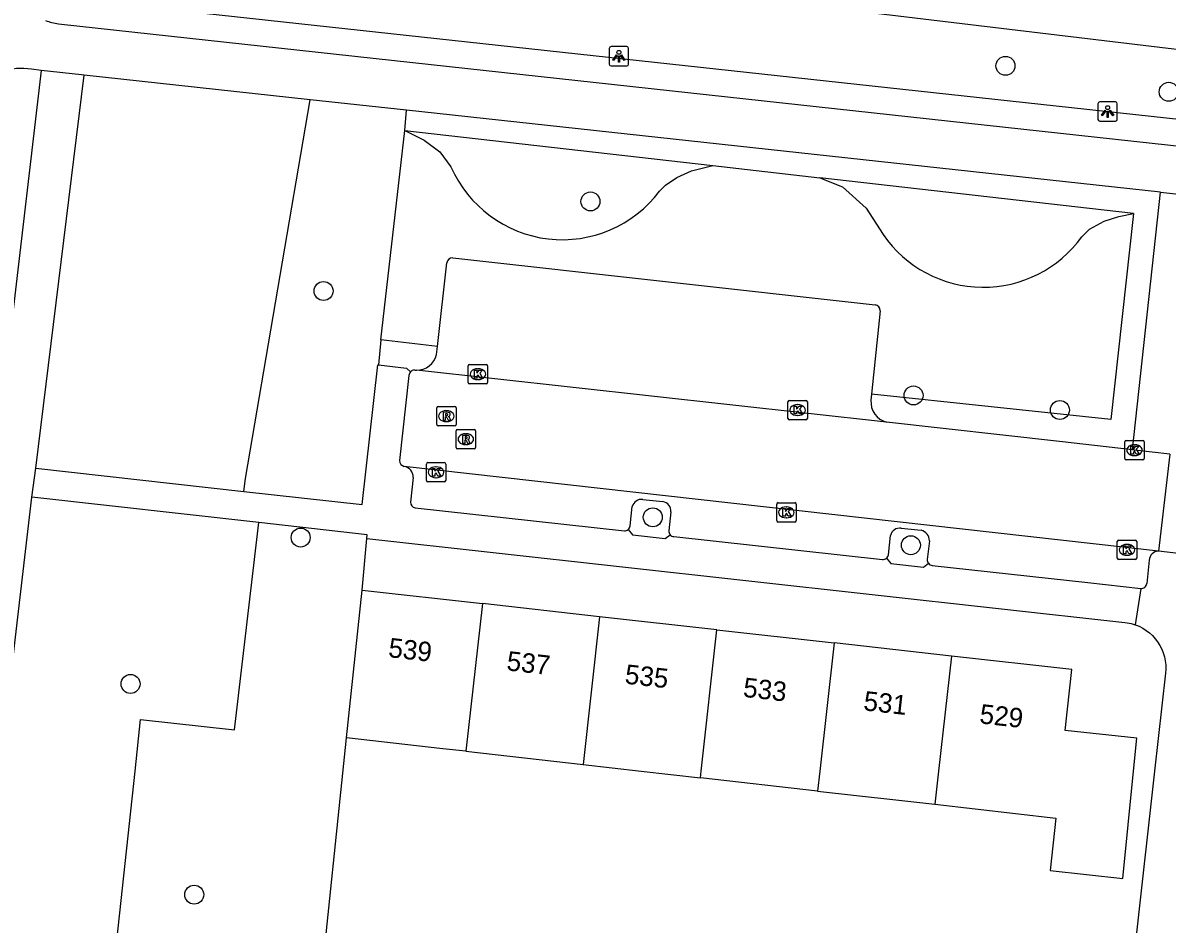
# Model space of a CAD drawing. Extents: x 161928 to 163055, y 386475 to 387428.
# Drawn here: x 162059.7 to 162118.7, y 387242.1 to 387288.6 of the extents above; entities that cross this region are included whole.
import ezdxf

# ---------------------------------------------------------------- set-up
doc = ezdxf.new("R2010")
doc.units = 0
for name, color, linetype in [('IMGEO_Boom', 7, 'Continuous'), ('IMGEO_Fietspad_gesloten', 7, 'Continuous'), ('IMGEO_Groenvoorziening', 7, 'Continuous'), ('IMGEO_Hek', 7, 'Continuous'), ('IMGEO_Kolk', 7, 'Continuous'), ('IMGEO_Lichtpunt', 7, 'Continuous'), ('IMGEO_Pand', 7, 'Continuous'), ('IMGEO_Pand_nummerreeks', 7, 'Continuous'), ('IMGEO_Parkeervlak_open', 7, 'Continuous'), ('IMGEO_Rijbaan_lokaal_open', 7, 'Continuous'), ('IMGEO_Rioolput', 7, 'Continuous'), ('IMGEO_Voetpad_open', 7, 'Continuous')]:
    doc.layers.add(name, color=color, linetype=linetype)

msp = doc.modelspace()

# ---------------------------------------------------------------- linework, layer by layer
at = {"layer": 'IMGEO_Boom'}
for centre in [(162110.391, 387286.342), (162118.806, 387285.003), (162089.001, 387279.354), (162075.245, 387274.741), (162105.653, 387269.358), (162113.195, 387268.607), (162092.214, 387263.079), (162074.065, 387262.035), (162105.516, 387261.641), (162065.297, 387254.492), (162068.578, 387243.635)]:
    msp.add_circle(centre, 0.489, dxfattribs=at)
at = {"layer": 'IMGEO_Fietspad_gesloten'}
for points in [[(162061.577, 387288.512), (162121.739, 387281.938)], [(162060.683, 387286.109), (162060.195, 387286.165)], [(162062.907, 387285.856), (162062.776, 387285.87), (162060.683, 387286.109)], [(162074.563, 387284.59), (162062.907, 387285.856)], [(162079.52, 387284.052), (162074.563, 387284.59)], [(162118.38, 387279.832), (162079.52, 387284.052)], [(162118.38, 387279.832), (162121.342, 387279.51)]]:
    msp.add_lwpolyline(points, dxfattribs=at)
for centre, radius, start, end in [((162061.971, 387291.566), 3.079, 250.02024, 262.64604), ((162059.675, 387283.171), 3.039, 80.1372, 138.71936)]:
    msp.add_arc(centre, radius, start, end, dxfattribs=at)
at = {"layer": 'IMGEO_Groenvoorziening'}
for points in [[(162071.136, 387264.415), (162071.227, 387265.077), (162074.563, 387284.59)], [(162079.426, 387283.01), (162079.52, 387284.052)], [(162078.203, 387272.226), (162079.426, 387283.01)], [(162079.426, 387283.01), (162095.312, 387281.201)], [(162079.426, 387283.01), (162080.426, 387282.507), (162081.234, 387281.915), (162081.812, 387281.143)], [(162092.563, 387279.886), (162092.877, 387280.185), (162093.458, 387280.591), (162094.209, 387280.924), (162095.312, 387281.201)], [(162095.312, 387281.201), (162100.824, 387280.573)], [(162116.989, 387278.732), (162100.824, 387280.573)], [(162100.824, 387280.573), (162101.989, 387280.107), (162103.214, 387279.008), (162104.091, 387277.645)], [(162116.937, 387266.55), (162118.38, 387279.832)], [(162116.989, 387278.732), (162115.817, 387268.112), (162103.492, 387269.423)], [(162114.327, 387277.537), (162114.724, 387277.929), (162115.486, 387278.346), (162116.234, 387278.578), (162116.989, 387278.732)], [(162078.203, 387272.226), (162078.08, 387270.935)], [(162081.112, 387271.875), (162078.203, 387272.226)], [(162063.358, 387229.848), (162065.528, 387250), (162065.813, 387252.654), (162070.663, 387252.13), (162071.904, 387262.804)], [(162077.24, 387259.327), (162077.474, 387261.987)], [(162074.828, 387236.34), (162074.998, 387237.976), (162076.426, 387251.718)]]:
    msp.add_lwpolyline(points, dxfattribs=at)
for centre, radius, start, end in [((162087.554, 387283.646), 6.263, 203.55413, 323.10846), ((162109.247, 387281.19), 6.257, 214.51232, 324.27867)]:
    msp.add_arc(centre, radius, start, end, dxfattribs=at)
at = {"layer": 'IMGEO_Hek'}
msp.add_lwpolyline([(162074.828, 387236.34), (162074.998, 387237.976), (162076.426, 387251.718)], dxfattribs=at)
at = {"layer": 'IMGEO_Kolk'}
for p, q in [((162082.699, 387270.029), (162082.699, 387270.881)), ((162082.774, 387270.955), (162083.626, 387270.955)), ((162083.187, 387270.735), (162083.212, 387270.735)), ((162083.7, 387270.881), (162083.7, 387270.029)), ((162083.21, 387270.175), (162083.185, 387270.175)), ((162083.626, 387269.955), (162082.774, 387269.955)), ((162099.179, 387268.178), (162099.179, 387269.03)), ((162099.254, 387269.104), (162100.106, 387269.104)), ((162099.667, 387268.884), (162099.692, 387268.884)), ((162100.18, 387269.03), (162100.18, 387268.178)), ((162099.69, 387268.324), (162099.665, 387268.324)), ((162100.106, 387268.104), (162099.254, 387268.104)), ((162116.539, 387266.112), (162116.539, 387266.964)), ((162116.614, 387267.038), (162117.466, 387267.038)), ((162117.027, 387266.818), (162117.052, 387266.818)), ((162117.54, 387266.964), (162117.54, 387266.112)), ((162117.466, 387266.038), (162116.614, 387266.038)), ((162117.05, 387266.258), (162117.025, 387266.258)), ((162080.542, 387264.973), (162080.542, 387265.825)), ((162080.617, 387265.899), (162081.469, 387265.899)), ((162081.03, 387265.679), (162081.055, 387265.679)), ((162081.543, 387265.825), (162081.543, 387264.973)), ((162081.469, 387264.899), (162080.617, 387264.899)), ((162081.053, 387265.119), (162081.028, 387265.119)), ((162098.601, 387262.907), (162098.601, 387263.759)), ((162098.676, 387263.833), (162099.528, 387263.833)), ((162099.089, 387263.613), (162099.114, 387263.613)), ((162099.602, 387263.759), (162099.602, 387262.907)), ((162099.112, 387263.053), (162099.087, 387263.053)), ((162099.528, 387262.833), (162098.676, 387262.833)), ((162116.155, 387260.977), (162116.155, 387261.829)), ((162116.23, 387261.903), (162117.082, 387261.903)), ((162117.156, 387261.829), (162117.156, 387260.977)), ((162116.643, 387261.683), (162116.668, 387261.683)), ((162117.082, 387260.903), (162116.23, 387260.903)), ((162116.666, 387261.123), (162116.641, 387261.123))]:
    msp.add_line(p, q, dxfattribs=at)
for points in [[(162082.699, 387270.029), (162082.699, 387270.881)], [(162082.774, 387270.955), (162083.626, 387270.955)], [(162083.02, 387270.655), (162083.143, 387270.655), (162083.143, 387270.504), (162083.273, 387270.655), (162083.437, 387270.655), (162083.291, 387270.504), (162083.444, 387270.255), (162083.292, 387270.255), (162083.207, 387270.419), (162083.143, 387270.352), (162083.143, 387270.255), (162083.02, 387270.255), (162083.02, 387270.655)], [(162083.7, 387270.881), (162083.7, 387270.029)], [(162083.626, 387269.955), (162082.774, 387269.955)], [(162099.179, 387268.178), (162099.179, 387269.03)], [(162099.254, 387269.104), (162100.106, 387269.104)], [(162100.18, 387269.03), (162100.18, 387268.178)], [(162099.5, 387268.804), (162099.623, 387268.804), (162099.623, 387268.653), (162099.753, 387268.804), (162099.917, 387268.804), (162099.771, 387268.653), (162099.924, 387268.404), (162099.772, 387268.404), (162099.687, 387268.568), (162099.623, 387268.501), (162099.623, 387268.404), (162099.5, 387268.404), (162099.5, 387268.804)], [(162100.106, 387268.104), (162099.254, 387268.104)], [(162116.539, 387266.112), (162116.539, 387266.964)], [(162116.614, 387267.038), (162117.466, 387267.038)], [(162116.86, 387266.738), (162116.983, 387266.738), (162116.983, 387266.587), (162117.113, 387266.738), (162117.277, 387266.738), (162117.131, 387266.587), (162117.284, 387266.338), (162117.132, 387266.338), (162117.047, 387266.502), (162116.983, 387266.435), (162116.983, 387266.338), (162116.86, 387266.338), (162116.86, 387266.738)], [(162117.54, 387266.964), (162117.54, 387266.112)], [(162117.466, 387266.038), (162116.614, 387266.038)], [(162080.542, 387264.973), (162080.542, 387265.825)], [(162080.617, 387265.899), (162081.469, 387265.899)], [(162080.863, 387265.599), (162080.986, 387265.599), (162080.986, 387265.448), (162081.116, 387265.599), (162081.28, 387265.599), (162081.134, 387265.448), (162081.287, 387265.199), (162081.135, 387265.199), (162081.05, 387265.363), (162080.986, 387265.296), (162080.986, 387265.199), (162080.863, 387265.199), (162080.863, 387265.599)], [(162081.543, 387265.825), (162081.543, 387264.973)], [(162081.469, 387264.899), (162080.617, 387264.899)], [(162098.601, 387262.907), (162098.601, 387263.759)], [(162098.676, 387263.833), (162099.528, 387263.833)], [(162099.602, 387263.759), (162099.602, 387262.907)], [(162098.922, 387263.533), (162099.045, 387263.533), (162099.045, 387263.382), (162099.175, 387263.533), (162099.339, 387263.533), (162099.193, 387263.382), (162099.346, 387263.133), (162099.194, 387263.133), (162099.109, 387263.297), (162099.045, 387263.23), (162099.045, 387263.133), (162098.922, 387263.133), (162098.922, 387263.533)], [(162099.528, 387262.833), (162098.676, 387262.833)], [(162116.155, 387260.977), (162116.155, 387261.829)], [(162116.23, 387261.903), (162117.082, 387261.903)], [(162117.156, 387261.829), (162117.156, 387260.977)], [(162116.476, 387261.603), (162116.599, 387261.603), (162116.599, 387261.452), (162116.729, 387261.603), (162116.893, 387261.603), (162116.747, 387261.452), (162116.9, 387261.203), (162116.748, 387261.203), (162116.663, 387261.367), (162116.599, 387261.3), (162116.599, 387261.203), (162116.476, 387261.203), (162116.476, 387261.603)], [(162117.082, 387260.903), (162116.23, 387260.903)]]:
    msp.add_lwpolyline(points, dxfattribs=at)
for centre, start, end in [((162082.776, 387270.879), 91.55205, 178.44795), ((162082.776, 387270.879), 91.55205, 178.44795), ((162083.624, 387270.879), 1.55205, 88.44795), ((162083.624, 387270.879), 1.55205, 88.44795), ((162082.776, 387270.031), 181.55205, 268.44795), ((162082.776, 387270.031), 181.55205, 268.44795), ((162083.624, 387270.031), 271.55205, 358.44795), ((162083.624, 387270.031), 271.55205, 358.44795), ((162099.256, 387269.028), 91.55205, 178.44795), ((162099.256, 387269.028), 91.55205, 178.44795), ((162100.104, 387269.028), 1.55205, 88.44795), ((162100.104, 387269.028), 1.55205, 88.44795), ((162099.256, 387268.18), 181.55205, 268.44795), ((162099.256, 387268.18), 181.55205, 268.44795), ((162100.104, 387268.18), 271.55205, 358.44795), ((162100.104, 387268.18), 271.55205, 358.44795), ((162116.616, 387266.962), 91.55205, 178.44795), ((162116.616, 387266.962), 91.55205, 178.44795), ((162117.464, 387266.962), 1.55205, 88.44795), ((162117.464, 387266.962), 1.55205, 88.44795), ((162116.616, 387266.114), 181.55205, 268.44795), ((162116.616, 387266.114), 181.55205, 268.44795), ((162117.464, 387266.114), 271.55205, 358.44795), ((162117.464, 387266.114), 271.55205, 358.44795), ((162080.619, 387265.823), 91.55205, 178.44795), ((162080.619, 387265.823), 91.55205, 178.44795), ((162081.467, 387265.823), 1.55205, 88.44795), ((162081.467, 387265.823), 1.55205, 88.44795), ((162080.619, 387264.975), 181.55205, 268.44795), ((162080.619, 387264.975), 181.55205, 268.44795), ((162081.467, 387264.975), 271.55205, 358.44795), ((162081.467, 387264.975), 271.55205, 358.44795), ((162098.678, 387263.757), 91.55205, 178.44795), ((162098.678, 387263.757), 91.55205, 178.44795), ((162099.526, 387263.757), 1.55205, 88.44795), ((162099.526, 387263.757), 1.55205, 88.44795), ((162098.678, 387262.909), 181.55205, 268.44795), ((162098.678, 387262.909), 181.55205, 268.44795), ((162099.526, 387262.909), 271.55205, 358.44795), ((162099.526, 387262.909), 271.55205, 358.44795), ((162116.232, 387261.827), 91.55205, 178.44795), ((162116.232, 387261.827), 91.55205, 178.44795), ((162117.08, 387261.827), 1.55205, 88.44795), ((162117.08, 387261.827), 1.55205, 88.44795), ((162116.232, 387260.979), 181.55205, 268.44795), ((162116.232, 387260.979), 181.55205, 268.44795), ((162117.08, 387260.979), 271.55205, 358.44795), ((162117.08, 387260.979), 271.55205, 358.44795)]:
    msp.add_arc(centre, 0.0765, start, end, dxfattribs=at)
for centre, major_axis, ratio, start_param, end_param in [((162083.186, 387270.455), (-0.387, 0.002), 0.722429, 4.712389, 7.853982), ((162083.211, 387270.455), (-0.39, 0.002), 0.717154, 1.570796, 4.712389), ((162099.666, 387268.604), (-0.387, 0.002), 0.722429, 4.712389, 7.853982), ((162099.691, 387268.604), (-0.39, 0.002), 0.717154, 1.570796, 4.712389), ((162117.026, 387266.538), (-0.387, 0.002), 0.722429, 4.712389, 7.853982), ((162117.051, 387266.538), (-0.39, 0.002), 0.717154, 1.570796, 4.712389), ((162081.029, 387265.399), (-0.387, 0.002), 0.722429, 4.712389, 7.853982), ((162081.054, 387265.399), (-0.39, 0.002), 0.717154, 1.570796, 4.712389), ((162099.088, 387263.333), (-0.387, 0.002), 0.722429, 4.712389, 7.853982), ((162099.113, 387263.333), (-0.39, 0.002), 0.717154, 1.570796, 4.712389), ((162116.642, 387261.403), (-0.387, 0.002), 0.722429, 4.712389, 7.853982), ((162116.667, 387261.403), (-0.39, 0.002), 0.717154, 1.570796, 4.712389)]:
    msp.add_ellipse(centre, major_axis=major_axis, ratio=ratio, start_param=start_param, end_param=end_param, dxfattribs=at)
at = {"layer": 'IMGEO_Lichtpunt'}
for p, q in [((162089.969, 387287.24), (162089.969, 387286.433)), ((162089.969, 387287.24), (162089.969, 387286.433)), ((162090.871, 387287.335), (162090.063, 387287.335)), ((162090.871, 387287.335), (162090.063, 387287.335)), ((162090.965, 387286.433), (162090.965, 387287.24)), ((162090.965, 387286.433), (162090.965, 387287.24)), ((162090.063, 387286.339), (162090.871, 387286.339)), ((162090.063, 387286.339), (162090.871, 387286.339)), ((162115.158, 387284.391), (162115.158, 387283.584)), ((162115.158, 387284.391), (162115.158, 387283.584)), ((162116.06, 387284.486), (162115.252, 387284.486)), ((162116.06, 387284.486), (162115.252, 387284.486)), ((162116.154, 387283.584), (162116.154, 387284.391)), ((162116.154, 387283.584), (162116.154, 387284.391)), ((162115.252, 387283.49), (162116.06, 387283.49)), ((162115.252, 387283.49), (162116.06, 387283.49))]:
    msp.add_line(p, q, dxfattribs=at)
for points in [[(162090.343, 387286.904), (162090.382, 387286.876), (162090.194, 387286.614), (162090.156, 387286.641), (162090.343, 387286.904)], [(162090.445, 387286.856), (162090.492, 387286.856), (162090.492, 387286.534), (162090.445, 387286.534), (162090.445, 387286.856)], [(162090.555, 387286.876), (162090.593, 387286.903), (162090.78, 387286.641), (162090.741, 387286.613), (162090.555, 387286.876)], [(162115.532, 387284.055), (162115.571, 387284.027), (162115.383, 387283.765), (162115.345, 387283.792), (162115.532, 387284.055)], [(162115.634, 387284.007), (162115.681, 387284.007), (162115.681, 387283.685), (162115.634, 387283.685), (162115.634, 387284.007)], [(162115.744, 387284.027), (162115.782, 387284.054), (162115.969, 387283.792), (162115.93, 387283.764), (162115.744, 387284.027)]]:
    msp.add_lwpolyline(points, dxfattribs=at)
for centre in [(162090.468, 387287.038), (162115.657, 387284.189)]:
    msp.add_circle(centre, 0.0994, dxfattribs=at)
for centre, start, end in [((162090.063, 387287.24), 90, 180), ((162090.063, 387287.24), 90, 180), ((162090.871, 387287.24), 0, 90), ((162090.871, 387287.24), 0, 90), ((162090.063, 387286.433), 180, 270), ((162090.063, 387286.433), 180, 270), ((162090.871, 387286.433), 270, 0), ((162090.871, 387286.433), 270, 360), ((162115.252, 387284.391), 90, 180), ((162115.252, 387284.391), 90, 180), ((162116.06, 387284.391), 0, 90), ((162116.06, 387284.391), 0, 90), ((162115.252, 387283.584), 180, 270), ((162115.252, 387283.584), 180, 270), ((162116.06, 387283.584), 270, 0), ((162116.06, 387283.584), 270, 360)]:
    msp.add_arc(centre, 0.0946, start, end, dxfattribs=at)
at = {"layer": 'IMGEO_Pand'}
for points in [[(162076.426, 387251.718), (162077.24, 387259.327)], [(162077.24, 387259.327), (162083.432, 387258.634)], [(162083.432, 387258.634), (162082.581, 387251.022)], [(162089.475, 387257.957), (162083.432, 387258.634)], [(162089.475, 387257.957), (162088.623, 387250.339)], [(162095.518, 387257.28), (162089.475, 387257.957)], [(162094.665, 387249.656), (162094.704, 387250), (162095.518, 387257.28)], [(162095.518, 387257.28), (162101.562, 387256.604)], [(162101.562, 387256.604), (162100.823, 387250), (162100.709, 387248.972)], [(162107.605, 387255.927), (162101.562, 387256.604)], [(162106.751, 387248.289), (162112.989, 387247.584), (162112.688, 387244.878), (162116.433, 387244.462), (162116.988, 387250), (162117.158, 387251.691), (162113.46, 387252.098), (162113.805, 387255.233), (162107.605, 387255.927)], [(162107.605, 387255.927), (162106.942, 387250), (162106.751, 387248.289)], [(162082.581, 387251.022), (162081.395, 387251.156), (162076.426, 387251.718)], [(162082.581, 387251.022), (162088.623, 387250.339)], [(162088.623, 387250.339), (162091.62, 387250), (162094.665, 387249.656)], [(162100.709, 387248.972), (162094.665, 387249.656)], [(162100.709, 387248.972), (162106.751, 387248.289)]]:
    msp.add_lwpolyline(points, dxfattribs=at)
at = {"layer": 'IMGEO_Parkeervlak_open'}
for points in [[(162122.299, 387286.811), (162119.92, 387287.097), (162081.75, 387291.683)], [(162081.112, 387271.875), (162081.594, 387276.188)], [(162081.902, 387276.446), (162103.678, 387274.029)], [(162103.935, 387273.724), (162103.543, 387269.926), (162103.543, 387269.923), (162103.492, 387269.423)], [(162081.067, 387271.474), (162081.112, 387271.875)], [(162103.492, 387269.423), (162103.46, 387269.115)], [(162091.047, 387262.633), (162091.156, 387263.635)], [(162091.698, 387264), (162092.728, 387263.887)], [(162093.147, 387263.357), (162093.045, 387262.378)], [(162105.016, 387262.517), (162106.05, 387262.409)], [(162104.369, 387261.153), (162104.464, 387262.142)], [(162106.471, 387261.874), (162106.356, 387260.907)]]:
    msp.add_lwpolyline(points, dxfattribs=at)
for centre, radius, start, end in [((162081.907, 387276.127), 0.319, 90.85576, 169.04752), ((162103.623, 387273.722), 0.312, 0.40214, 79.83438), ((162080.065, 387271.685), 1.024, 267.86853, 348.09471), ((162104.529, 387269.019), 1.073, 174.8932, 255.81874), ((162091.641, 387263.5), 0.504, 83.50987, 164.40528), ((162092.671, 387263.411), 0.479, 353.51776, 83.13964), ((162090.737, 387262.69), 0.316, 311.08926, 349.62572), ((162104.951, 387262.019), 0.502, 82.5143, 165.86599), ((162105.93, 387261.881), 0.541, 359.24152, 77.15802), ((162093.297, 387262.34), 0.254, 171.42505, 220.46574), ((162104.054, 387261.225), 0.323, 308.87327, 347.05844), ((162106.68, 387260.912), 0.324, 180.9615, 218.67744)]:
    msp.add_arc(centre, radius, start, end, dxfattribs=at)
at = {"layer": 'IMGEO_Rijbaan_lokaal_open'}
for points in [[(162104.266, 387267.979), (162080.027, 387270.662)], [(162079.643, 387270.391), (162079.156, 387265.998)], [(162116.937, 387266.55), (162113.174, 387266.977), (162104.266, 387267.979)], [(162118.857, 387266.335), (162117.04, 387266.538), (162116.937, 387266.55)], [(162118.857, 387266.335), (162118.273, 387261.337)], [(162119.87, 387266.241), (162119.306, 387261.218), (162118.273, 387261.337)], [(162118.273, 387261.337), (162079.406, 387265.701)]]:
    msp.add_lwpolyline(points, dxfattribs=at)
for centre, radius, start, end in [((162079.98, 387270.341), 0.338, 101.50855, 137.50545), ((162080.073, 387271.744), 1.083, 261.48008, 267.59224), ((162079.977, 387270.339), 0.338, 136.9535, 171.20389), ((162079.474, 387266.012), 0.319, 182.55985, 257.61819)]:
    msp.add_arc(centre, radius, start, end, dxfattribs=at)
at = {"layer": 'IMGEO_Rioolput'}
for p, q in [((162081.075, 387267.863), (162081.075, 387268.715)), ((162081.15, 387268.789), (162082.002, 387268.789)), ((162081.563, 387268.569), (162081.588, 387268.569)), ((162082.076, 387268.715), (162082.076, 387267.863)), ((162082.002, 387267.789), (162081.15, 387267.789)), ((162081.586, 387268.009), (162081.561, 387268.009)), ((162082.076, 387266.676), (162082.076, 387267.528)), ((162082.151, 387267.602), (162083.003, 387267.602)), ((162082.564, 387267.382), (162082.589, 387267.382)), ((162083.077, 387267.528), (162083.077, 387266.676)), ((162083.003, 387266.602), (162082.151, 387266.602)), ((162082.587, 387266.822), (162082.562, 387266.822))]:
    msp.add_line(p, q, dxfattribs=at)
for points in [[(162081.075, 387267.863), (162081.075, 387268.715)], [(162081.15, 387268.789), (162082.002, 387268.789)], [(162081.664, 387268.487), (162081.412, 387268.489), (162081.412, 387268.089)], [(162081.59, 387268.408), (162081.536, 387268.408), (162081.536, 387268.327)], [(162081.536, 387268.327), (162081.588, 387268.327)], [(162082.076, 387268.715), (162082.076, 387267.863)], [(162082.002, 387267.789), (162081.15, 387267.789)], [(162081.412, 387268.089), (162081.536, 387268.089), (162081.536, 387268.251), (162081.547, 387268.251)], [(162081.594, 387268.222), (162081.665, 387268.089), (162081.805, 387268.089), (162081.74, 387268.215)], [(162082.076, 387266.676), (162082.076, 387267.528)], [(162082.151, 387267.602), (162083.003, 387267.602)], [(162082.665, 387267.3), (162082.413, 387267.302), (162082.413, 387266.902)], [(162082.591, 387267.221), (162082.537, 387267.221), (162082.537, 387267.14)], [(162082.537, 387267.14), (162082.589, 387267.14)], [(162083.077, 387267.528), (162083.077, 387266.676)], [(162083.003, 387266.602), (162082.151, 387266.602)], [(162082.413, 387266.902), (162082.537, 387266.902), (162082.537, 387267.064), (162082.548, 387267.064)], [(162082.595, 387267.035), (162082.666, 387266.902), (162082.806, 387266.902), (162082.741, 387267.028)]]:
    msp.add_lwpolyline(points, dxfattribs=at)
for centre, radius, start, end in [((162081.152, 387268.713), 0.0765, 91.55205, 178.44795), ((162081.152, 387268.713), 0.0765, 91.55205, 178.44795), ((162081.572, 387268.516), 0.19, 274.7715, 282.96867), ((162081.596, 387268.312), 0.0964, 77.00612, 93.18647), ((162081.61, 387268.369), 0.0378, 276.66336, 79.67722), ((162081.663, 387268.377), 0.109, 350.36119, 89.41601), ((162081.661, 387268.377), 0.112, 277.58423, 350.98172), ((162082, 387268.713), 0.0765, 1.55205, 88.44795), ((162082, 387268.713), 0.0765, 1.55205, 88.44795), ((162081.152, 387267.865), 0.0765, 181.55205, 268.44795), ((162081.152, 387267.865), 0.0765, 181.55205, 268.44795), ((162081.546, 387268.198), 0.0533, 26.02933, 88.69889), ((162081.645, 387268.162), 0.108, 29.51342, 73.79051), ((162082, 387267.865), 0.0765, 271.55205, 358.44795), ((162082, 387267.865), 0.0765, 271.55205, 358.44795), ((162082.153, 387267.526), 0.0765, 91.55205, 178.44795), ((162082.153, 387267.526), 0.0765, 91.55205, 178.44795), ((162082.573, 387267.329), 0.19, 274.7715, 282.96867), ((162082.597, 387267.125), 0.0964, 77.00612, 93.18647), ((162082.611, 387267.182), 0.0378, 276.66336, 79.67722), ((162082.664, 387267.19), 0.109, 350.36119, 89.41601), ((162082.662, 387267.19), 0.112, 277.58423, 350.98172), ((162083.001, 387267.526), 0.0765, 1.55205, 88.44795), ((162083.001, 387267.526), 0.0765, 1.55205, 88.44795), ((162082.153, 387266.678), 0.0765, 181.55205, 268.44795), ((162082.153, 387266.678), 0.0765, 181.55205, 268.44795), ((162082.547, 387267.011), 0.0533, 26.02933, 88.69889), ((162082.646, 387266.975), 0.108, 29.51342, 73.79051), ((162083.001, 387266.678), 0.0765, 271.55205, 358.44795), ((162083.001, 387266.678), 0.0765, 271.55205, 358.44795)]:
    msp.add_arc(centre, radius, start, end, dxfattribs=at)
for centre, major_axis, ratio, start_param, end_param in [((162081.562, 387268.289), (-0.387, 0.002), 0.722429, 4.712389, 7.853982), ((162081.587, 387268.289), (-0.39, 0.002), 0.717154, 1.570796, 4.712389), ((162082.563, 387267.102), (-0.387, 0.002), 0.722429, 4.712389, 7.853982), ((162082.588, 387267.102), (-0.39, 0.002), 0.717154, 1.570796, 4.712389)]:
    msp.add_ellipse(centre, major_axis=major_axis, ratio=ratio, start_param=start_param, end_param=end_param, dxfattribs=at)
at = {"layer": 'IMGEO_Voetpad_open'}
for points in [[(162121.851, 387283.301), (162065.121, 387289.461)], [(162060.683, 387286.109), (162056.445, 387250), (162054.209, 387230.945)], [(162060.42, 387265.611), (162062.907, 387285.856)], [(162071.136, 387264.415), (162077.242, 387263.734), (162078.05, 387270.938), (162078.08, 387270.935)], [(162078.08, 387270.935), (162079.515, 387270.77), (162079.73, 387270.57)], [(162060.211, 387264.115), (162060.42, 387265.611)], [(162060.42, 387265.611), (162071.136, 387264.415)], [(162079.857, 387265.133), (162079.719, 387263.854)], [(162056.285, 387230.69), (162060.211, 387264.115)], [(162071.904, 387262.804), (162060.211, 387264.115)], [(162079.964, 387263.56), (162090.747, 387262.377)], [(162077.474, 387261.987), (162077.493, 387262.178), (162071.904, 387262.804)], [(162090.944, 387262.452), (162091.166, 387262.171), (162092.843, 387261.979), (162093.103, 387262.175)], [(162077.474, 387261.987), (162116.549, 387257.662), (162116.669, 387257.646), (162116.876, 387257.602), (162117.079, 387257.541)], [(162093.292, 387262.082), (162104.055, 387260.904)], [(162104.257, 387260.974), (162104.485, 387260.704), (162106.173, 387260.509), (162106.427, 387260.71)], [(162117.793, 387260.872), (162117.669, 387259.665)], [(162106.613, 387260.597), (162114.635, 387259.711), (162117.36, 387259.408)], [(162117.36, 387259.408), (162117.079, 387257.541)], [(162117.079, 387257.541), (162117.275, 387257.461), (162117.463, 387257.364), (162117.641, 387257.251), (162117.809, 387257.123), (162117.965, 387256.98), (162118.107, 387256.823), (162118.235, 387256.655), (162118.347, 387256.475), (162118.443, 387256.287), (162118.522, 387256.09), (162118.582, 387255.888), (162118.625, 387255.681), (162118.648, 387255.47), (162118.653, 387255.259), (162118.639, 387255.048), (162118.075, 387250), (162116.212, 387233.333), (162116.049, 387233.336)]]:
    msp.add_lwpolyline(points, dxfattribs=at)
for centre, radius, start, end in [((162079.332, 387265.18), 0.527, 354.92694, 81.9732), ((162080.062, 387263.891), 0.345, 186.10276, 253.50838), ((162090.743, 387262.684), 0.307, 270.75458, 310.93015), ((162093.306, 387262.348), 0.267, 220.52517, 267.0746), ((162118.297, 387260.832), 0.505, 92.67744, 175.50379), ((162104.055, 387261.23), 0.326, 269.9672, 308.25874), ((162106.674, 387260.908), 0.317, 218.61164, 258.82875), ((162117.388, 387259.689), 0.282, 264.38411, 355.11751)]:
    msp.add_arc(centre, radius, start, end, dxfattribs=at)

# ---------------------------------------------------------------- texts
at = {"layer": 'IMGEO_Pand_nummerreeks'}
for s, p in [('539', (162078.552, 387255.879)), ('537', (162084.647, 387255.197)), ('535', (162090.741, 387254.514)), ('533', (162096.835, 387253.832)), ('531', (162103.041, 387253.138)), ('529', (162109.023, 387252.467))]:
    msp.add_text(s, height=1, rotation=353.61149, dxfattribs=at).set_placement(p)

doc.saveas('drawing.dxf')
